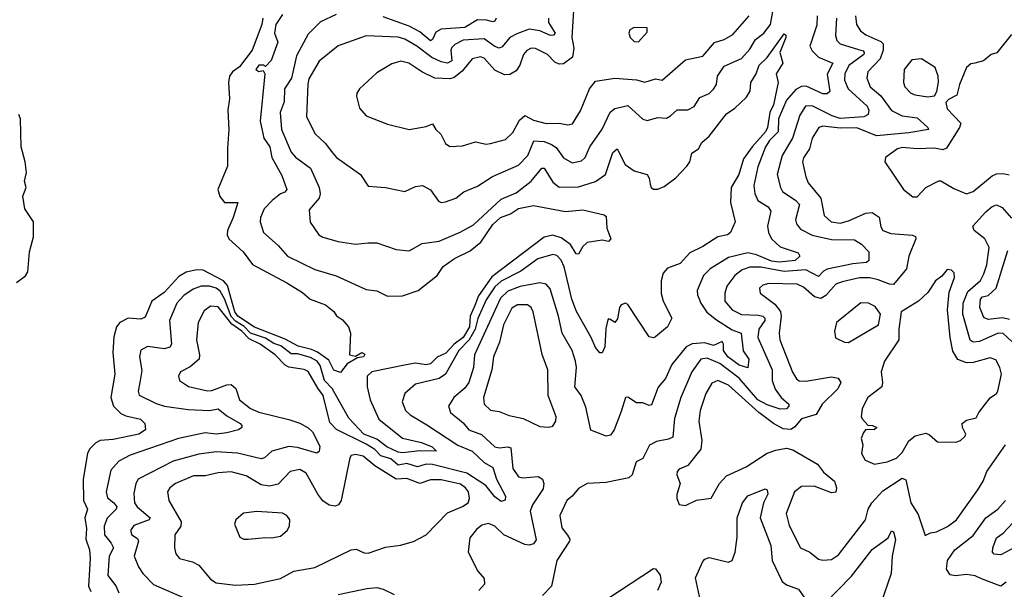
# Model space of a CAD drawing. Extents: x 1245515 to 1420776, y 606314 to 671314.
# Tile 345 of 385: x 1394369 to 1398961, y 630981 to 633638. Entities that reach past the tile are written whole.
import ezdxf

# ---------------------------------------------------------------- set-up
doc = ezdxf.new("R2010")
doc.units = 0

msp = doc.modelspace()

# ---------------------------------------------------------------- linework, layer by layer
at = {"layer": '0CON10XD'}
for points in [[(1396953.3, 633705), (1396943.8, 633555), (1396953.3, 633505), (1396947.7, 633462.3), (1396905, 633432.5), (1396885, 633430), (1396865, 633438.9), (1396831.1, 633475), (1396775, 633504.1), (1396755, 633504.7), (1396735, 633493.8), (1396718.7, 633475), (1396701.8, 633425), (1396685, 633399.1), (1396655, 633381.6), (1396630.8, 633380.8), (1396585, 633401.6), (1396535, 633457.9), (1396517.5, 633465), (1396480, 633455), (1396432.6, 633397.4), (1396395, 633368.4), (1396375, 633361.9), (1396305.6, 633365.6), (1396245.2, 633395.2), (1396184.7, 633434.7), (1396146.4, 633443.6), (1396105, 633431.4), (1396035, 633389.2), (1395953.8, 633315), (1395940.8, 633295), (1395940.5, 633280.5), (1395953.8, 633225), (1395985, 633188.8), (1396085, 633150), (1396185, 633126), (1396265, 633140), (1396295, 633152.5), (1396310, 633125), (1396333.1, 633103.1), (1396355, 633060), (1396375, 633046.7), (1396435, 633049.2), (1396495, 633067.8), (1396545, 633057.8), (1396565, 633060), (1396635, 633078.5), (1396668.9, 633111.1), (1396700.7, 633169.3), (1396725, 633191.3), (1396765, 633168.4), (1396825, 633153.2), (1396885, 633154.6), (1396925, 633147.9), (1396947.9, 633152.1), (1396985, 633212.5), (1397027.3, 633315), (1397055, 633350.4), (1397145, 633365.3), (1397245, 633356.7), (1397285, 633347.1), (1397335, 633361.3), (1397365, 633355.9), (1397475, 633450.6), (1397555, 633467.8), (1397609.4, 633530.6), (1397655, 633544.7), (1397695, 633568.4), (1397771.5, 633655)], [(1395595, 633661.9), (1395563.2, 633615), (1395558.1, 633575), (1395573.6, 633533.6), (1395541.9, 633448.1), (1395515, 633420), (1395506.1, 633426.1), (1395485, 633425.5), (1395470, 633405), (1395485, 633396.2), (1395505, 633400), (1395512.5, 633385), (1395491.3, 633165), (1395498.7, 633128.7), (1395507.9, 633085), (1395536.2, 633045), (1395545.2, 632995), (1395591.2, 632911.2), (1395614.8, 632845.2), (1395606.5, 632833.5), (1395584.9, 632825.1), (1395546.6, 632795), (1395509.1, 632755), (1395491.8, 632715), (1395490.5, 632695), (1395506.7, 632645), (1395574.4, 632585), (1395618.1, 632535), (1395745, 632472.1), (1395845, 632443.5), (1395985, 632378.7), (1396035, 632373.6), (1396085, 632348.5), (1396155, 632349.6), (1396226.9, 632375), (1396316.1, 632443.9), (1396343.9, 632486.1), (1396396.8, 632523.2), (1396470.1, 632559.9), (1396519.9, 632600.1), (1396575, 632681.9), (1396611.9, 632715), (1396657.8, 632732.2), (1396695, 632756.5), (1396765, 632770.8), (1396915, 632743.2), (1396995, 632750.6), (1397095, 632727.5), (1397105, 632720), (1397107.1, 632665), (1397125.3, 632615), (1397115, 632602.7), (1397085, 632609.8), (1397015, 632599.2), (1396995, 632580.6), (1396975, 632543.8), (1396965, 632545.6), (1396938.5, 632588.5), (1396895, 632620.4), (1396855, 632632), (1396815, 632624), (1396571.2, 632438.8), (1396509.7, 632350.3), (1396491.1, 632305), (1396469.5, 632255), (1396466.6, 632205), (1396437.5, 632155), (1396395, 632124.5), (1396357.2, 632082.8), (1396316.4, 632063.6), (1396285, 632032.9), (1396265, 632028.7), (1396215, 632035.2), (1396171.5, 632028.5), (1396011.2, 631995), (1395989.1, 631975), (1395989.1, 631925), (1396003.8, 631865), (1396044.7, 631775), (1396155, 631686.6), (1396243.1, 631665), (1396293.1, 631645), (1396313.8, 631625), (1396235, 631627.1), (1396155, 631617.4), (1396135, 631620), (1396081.1, 631645), (1396035, 631681.4), (1395974.9, 631704.9), (1395905, 631779.8), (1395827.1, 631917.1), (1395790.1, 631955), (1395770.3, 632025), (1395756.2, 632045), (1395725, 632062.5), (1395665, 632078.6), (1395635, 632080), (1395586.7, 632116.7), (1395555, 632128), (1395515, 632152.7), (1395446.3, 632175), (1395416.9, 632206.9), (1395375, 632231.4), (1395355, 632253.4), (1395325, 632336.2), (1395305, 632371.6), (1395285, 632385.5), (1395255, 632394.4), (1395215.7, 632394.3), (1395179, 632381), (1395135, 632351.8), (1395102.5, 632315), (1395068.7, 632235), (1395076.5, 632125), (1395069.3, 632110.7), (1395045, 632102.9), (1394965, 632112.9), (1394935, 632095.8), (1394927.7, 632065), (1394938.3, 632001.7), (1394930, 631945), (1394921.1, 631905), (1394926.5, 631886.5), (1395005, 631847.1), (1395044.8, 631834.8), (1395155, 631819), (1395255, 631814.8), (1395295, 631822.2), (1395335, 631790.2), (1395397.5, 631755), (1395405.5, 631745), (1395404.5, 631735.5), (1395390, 631725), (1395335, 631710.4), (1395285, 631704.4), (1395235, 631711), (1395110.6, 631685), (1394885, 631606.3), (1394831.5, 631578.5), (1394793.7, 631536.3), (1394772.2, 631435), (1394778.1, 631408.1), (1394807.8, 631385), (1394822.3, 631365), (1394819.1, 631355), (1394777.4, 631312.6), (1394762.9, 631275), (1394764.7, 631235), (1394796, 631196), (1394807.2, 631175), (1394786.2, 631135), (1394780.5, 631045), (1394817.8, 630997.8), (1394831.8, 630965)], [(1395503.5, 633645), (1395498, 633615), (1395453.5, 633495), (1395395, 633417.6), (1395362.2, 633395), (1395347.4, 633375), (1395342.5, 633345), (1395348, 633268), (1395339.7, 633215), (1395345.2, 633125), (1395339.2, 633039.2), (1395338.5, 632955), (1395293, 632845), (1395302.5, 632812.5), (1395324.8, 632784.8), (1395386, 632785), (1395365.3, 632715), (1395338, 632655), (1395336.2, 632635), (1395344.4, 632615), (1395411.5, 632555), (1395455, 632495.7), (1395615, 632410.6), (1395688, 632365), (1395724.5, 632334.5), (1395795, 632308), (1395835, 632276.2), (1395846.1, 632256.1), (1395875, 632237.5), (1395903.3, 632205), (1395912.5, 632175), (1395907.5, 632075), (1395935, 632068.8), (1395965, 632086.2), (1395978.3, 632078.3), (1395973.3, 632065), (1395945, 632061.2), (1395897.1, 632032.9), (1395865, 631992.5), (1395835, 632002.9), (1395810.5, 632050.5), (1395757.4, 632087.4)], [(1395845, 633661.3), (1395771.9, 633628.1), (1395715, 633570.6), (1395660.2, 633469.8), (1395636.4, 633365), (1395604.2, 633315), (1395603.2, 633255), (1395584.8, 633205.2), (1395590.8, 633125), (1395635, 633020), (1395655, 632996), (1395725.2, 632945.2), (1395765.3, 632855), (1395770, 632825), (1395765.3, 632804.7), (1395718.9, 632751.1), (1395724.1, 632694.1), (1395765, 632634.2), (1395783.1, 632623.1), (1395855, 632602.7), (1395935, 632590), (1395995, 632596.7), (1396035, 632596.5), (1396125, 632565.5), (1396185, 632560), (1396246.6, 632593.4), (1396325, 632605.4), (1396423.4, 632646.6), (1396485, 632681.3), (1396615, 632800.4), (1396685, 632829.5), (1396755, 632884.7), (1396805, 632944.6), (1396815.4, 632945), (1396855, 632880), (1396885, 632857.3), (1396975, 632857.7), (1397055, 632883.1), (1397100.9, 632915), (1397135, 633018.9), (1397155, 633035.6), (1397192.9, 632962.9), (1397235, 632933.1), (1397295, 632916), (1397305, 632898.8), (1397309.8, 632870.2), (1397313.5, 632855), (1397325, 632847.8), (1397345, 632847.8), (1397375, 632860), (1397429.4, 632900.6), (1397480.4, 632955), (1397494, 632975), (1397503.6, 633015), (1397534.2, 633035.8), (1397550, 633065), (1397584.5, 633095), (1397665, 633198.6), (1397705, 633225.7), (1397757.1, 633275), (1397775.6, 633305), (1397778.5, 633345), (1397804.4, 633385), (1397818.1, 633425), (1397855, 633461.9), (1397935, 633571.4), (1397942.5, 633565), (1397941.8, 633555), (1397914.7, 633485), (1397928.8, 633435), (1397897.1, 633385), (1397905.9, 633345), (1397885, 633240.9), (1397868, 633205), (1397857, 633135), (1397847.6, 633115), (1397784.8, 633045.2), (1397745, 632989.1), (1397722.5, 632915), (1397687.6, 632855), (1397684.6, 632785), (1397706.2, 632695), (1397684.2, 632645), (1397670, 632635), (1397625, 632625.6), (1397555, 632579.3), (1397495, 632550.4), (1397448.7, 632501.3), (1397390.4, 632479.6), (1397369.6, 632455), (1397360.9, 632419.1), (1397360.5, 632360.5), (1397370.8, 632325), (1397410.8, 632245), (1397390, 632205), (1397335, 632159.2), (1397325, 632154.3), (1397305, 632159.2), (1397205, 632309.2), (1397193.9, 632316.1), (1397175, 632307.5), (1397166.4, 632295), (1397157.5, 632242.5), (1397145, 632225.8), (1397125, 632240), (1397115, 632243.3), (1397112.1, 632237.9), (1397103.2, 632196.8), (1397098.7, 632111.3), (1397085, 632083.3), (1397075, 632083.3), (1397055, 632109.2), (1397034.8, 632154.8), (1396966.6, 632276.6), (1396943.6, 632333.6), (1396908.4, 632485), (1396895, 632516.2), (1396875, 632537.2), (1396855, 632542.5), (1396785, 632522), (1396706.8, 632465), (1396615, 632417.9), (1396585, 632391.7), (1396545, 632331.3), (1396506.1, 632243.9), (1396493.3, 632195), (1396465.6, 632144.4), (1396416.6, 632095), (1396354.6, 631985), (1396325, 631964.7), (1396215, 631937.3), (1396165.6, 631895), (1396153.5, 631855), (1396168.5, 631815), (1396189.5, 631795), (1396267.9, 631747.9), (1396413.3, 631653.3), (1396479.2, 631625), (1396535, 631572.5), (1396575, 631548.9), (1396592.7, 631495), (1396634.6, 631415), (1396633.6, 631396.4), (1396615, 631391.1), (1396585, 631412.8), (1396542.4, 631465), (1396455, 631522.1), (1396295, 631563.9), (1396265, 631564.5), (1396225, 631552.9), (1396175, 631567.6), (1396135, 631560), (1396100, 631590.1), (1396053.7, 631603.7), (1396025, 631632.4), (1395985, 631657.5), (1395846.3, 631726.3), (1395815, 631758.6), (1395784.3, 631885), (1395759.9, 631919.9)], [(1396834.7, 633645), (1396835.3, 633625), (1396866.8, 633575), (1396858, 633565), (1396845, 633564.7), (1396795, 633586), (1396745, 633593.4), (1396688.1, 633571.9), (1396655, 633554.3), (1396618.9, 633511.1), (1396605, 633504.2), (1396585, 633512.2), (1396535, 633549), (1396438.1, 633541.9), (1396398.5, 633521.5), (1396385, 633507.5), (1396380.5, 633495), (1396385, 633445.6), (1396365, 633434.5), (1396335, 633440.7), (1396290.9, 633460.9), (1396222, 633515), (1396165, 633546.8), (1396135, 633555.9), (1395985, 633562.5), (1395855, 633516.4), (1395765.6, 633445), (1395718.3, 633361.7), (1395712.8, 633337.2), (1395706.9, 633185), (1395747.9, 633105), (1395795, 633060), (1395821.5, 633025), (1395846.9, 632995), (1395958, 632915), (1395995, 632861.2), (1396075, 632854.5), (1396165, 632836.2), (1396215, 632860.4), (1396247.5, 632865), (1396285, 632844.3), (1396322.1, 632792.1), (1396335, 632785.8), (1396355, 632787.5), (1396404, 632805), (1396440, 632835), (1396505, 632861.5), (1396574.2, 632905.8), (1396695, 632959.4), (1396739.5, 633005), (1396766.9, 633073.1), (1396815, 633069), (1396849.6, 633055), (1396871, 633041), (1396905, 632992.7), (1396945, 632970.5), (1396989.8, 632980.2), (1397005.9, 632995), (1397028.2, 633045), (1397085, 633127.3), (1397123.6, 633206.4), (1397145, 633223.2), (1397205, 633238), (1397275, 633174.5), (1397295, 633167.9), (1397345, 633181.9), (1397385, 633178.6), (1397405, 633188.9), (1397435, 633217.5), (1397485, 633217.5), (1397515, 633233.5), (1397541.8, 633275), (1397585, 633292.7), (1397605.6, 633314.4), (1397618.2, 633335), (1397623.8, 633375), (1397655, 633421.6), (1397735, 633456.6), (1397775, 633500.9), (1397800.3, 633545), (1397838.8, 633575), (1397870.8, 633615), (1397883.8, 633685)], [(1396591.3, 633645), (1396585, 633631.1), (1396575, 633627.3), (1396545.7, 633635.7), (1396505, 633636.4), (1396445, 633601.2), (1396335, 633593.1), (1396310.2, 633579.8), (1396294.7, 633545.3), (1396285, 633538.9), (1396235, 633580.4), (1396185, 633608), (1396065, 633651)], [(1398088.9, 633655), (1398087.4, 633612.6), (1398053.8, 633515), (1398065, 633492.5), (1398095, 633462.9), (1398161.8, 633435), (1398135.6, 633384.4), (1398147.3, 633302.7), (1398135, 633291.5), (1398115, 633291.8), (1398036.9, 633326.9), (1398015, 633325.7), (1397988.5, 633311.5), (1397945, 633262.3), (1397908.1, 633175), (1397906.6, 633115), (1397865.6, 633075), (1397847.9, 633045), (1397812.2, 632952.2), (1397793.2, 632865), (1397797.8, 632827.8), (1397811.5, 632795), (1397859.1, 632765), (1397872.9, 632745), (1397856.6, 632675), (1397861.6, 632645), (1397875, 632615.5), (1397915, 632578.6), (1398000, 632550), (1398007.3, 632535), (1397985.6, 632515), (1397913.3, 632506.7), (1397875, 632510.9), (1397805, 632541.4), (1397765, 632550.4), (1397675, 632528.1), (1397590, 632475), (1397558.5, 632445), (1397527.9, 632375), (1397529.6, 632355), (1397545.5, 632315.5), (1397573.5, 632273.5), (1397618.3, 632238.3), (1397691.8, 632191.8), (1397734.4, 632175), (1397742.8, 632092.8), (1397769.2, 632055), (1397765.4, 632014.6), (1397725, 632025.8), (1397671.7, 632065), (1397651.9, 632095), (1397651.2, 632125), (1397645, 632136.7), (1397605, 632117.9), (1397565, 632131.1), (1397505, 632125.9), (1397477.5, 632112.5), (1397410.7, 632029.3), (1397380.7, 631965), (1397346.2, 631923.8), (1397315, 631841.2), (1397305, 631838), (1397275, 631850), (1397245, 631850), (1397205, 631877.5), (1397195, 631875.8), (1397175, 631810), (1397140.9, 631725), (1397125, 631700), (1397105, 631695.6), (1397033.1, 631723.1), (1397010.1, 631830.1), (1396987.5, 631885), (1396957.7, 631925), (1396965.3, 632015), (1396961.8, 632045), (1396945.9, 632095), (1396898.4, 632175), (1396881.4, 632255), (1396843.1, 632383.1), (1396825, 632403.8), (1396795, 632411.2), (1396702.8, 632392.7), (1396645, 632371.7), (1396610.9, 632339.1), (1396490.8, 632075), (1396486.1, 632015), (1396464.2, 631945), (1396445, 631919.7), (1396394, 631876), (1396368.5, 631835), (1396379.1, 631805), (1396437, 631757), (1396464.4, 631725), (1396523, 631703), (1396585, 631645.7), (1396605, 631641.5), (1396645.7, 631645.7), (1396660.2, 631640.2), (1396669.7, 631545), (1396695, 631506.2), (1396715, 631500.9), (1396787, 631507), (1396807.8, 631495), (1396813.8, 631475), (1396809.9, 631450.1), (1396760.3, 631375), (1396749.7, 631345), (1396778.3, 631211.7), (1396765, 631193.2), (1396745, 631187.3), (1396725, 631190), (1396627.8, 631235), (1396585, 631275.4), (1396555, 631287.3), (1396525, 631280.4), (1396500.3, 631259.8), (1396469.1, 631220.9), (1396460, 631155), (1396506.1, 631066.1), (1396535, 631031.2), (1396536.9, 631005), (1396510.8, 630975)], [(1398178.9, 633645), (1398174.1, 633564.1), (1398180.6, 633540.6), (1398195.6, 633525.6), (1398280.7, 633499.3), (1398302.1, 633492.1), (1398307.5, 633485), (1398305.2, 633475), (1398235.4, 633424.6), (1398217, 633385), (1398215.7, 633355), (1398233, 633315), (1398320.8, 633235), (1398328.8, 633215), (1398325.4, 633195), (1398305.4, 633184.6), (1398195, 633176.5), (1398158.8, 633188.8), (1398065, 633236.5), (1398034.5, 633235), (1398007.2, 633192.8), (1397973, 633085), (1397925.2, 633005), (1397901.8, 632915), (1397916.8, 632855), (1397926.8, 632836.8), (1397988.2, 632795), (1398006.5, 632775), (1397987.2, 632705), (1397992.3, 632685), (1398011.3, 632661.3), (1398065, 632633), (1398155, 632612), (1398261.7, 632611.7), (1398295, 632591.5), (1398328.5, 632555), (1398329.4, 632515), (1398318.8, 632505), (1398255, 632498.8), (1398135, 632474.4), (1398117.6, 632465), (1398095, 632440.3), (1398035, 632471.1), (1397935, 632463.5), (1397825, 632483.4), (1397775, 632482.8), (1397738.8, 632471.2), (1397704.6, 632445.4), (1397667.5, 632395), (1397657.4, 632362.6), (1397658.4, 632325), (1397692.5, 632285), (1397735, 632262), (1397815, 632259.7), (1397834.8, 632254.8), (1397844.3, 632245), (1397844.3, 632235), (1397816, 632195), (1397812.3, 632155), (1397879, 632005), (1397878, 631955), (1397892.2, 631915), (1397920.3, 631875), (1397955.7, 631845), (1397955.5, 631835), (1397945, 631823.3), (1397915, 631821.5), (1397855, 631841), (1397811, 631865), (1397725, 631966.1), (1397635, 632034.1), (1397575, 632059.8), (1397545, 632055.2), (1397504.2, 631995), (1397452.2, 631875), (1397422.6, 631777.4), (1397415, 631690.6), (1397395, 631680.7), (1397339, 631671), (1397306.6, 631653.4), (1397275, 631591.2), (1397244, 631576), (1397225.6, 631515), (1397209.7, 631500.3), (1397105, 631478.7), (1397015.4, 631474.6), (1396975, 631451.1), (1396945.3, 631414.7), (1396920.6, 631395), (1396888.5, 631325), (1396897.9, 631267.9), (1396924.3, 631234.3), (1396935.4, 631215), (1396932.8, 631205), (1396874, 631115), (1396848.6, 630995), (1396807.8, 630952.2)], [(1398266.3, 633655), (1398271.2, 633615), (1398290.4, 633585), (1398315, 633567.5), (1398385.5, 633535.5), (1398395.9, 633525), (1398396.2, 633495), (1398382.6, 633455), (1398324, 633395), (1398320.3, 633365), (1398335.3, 633325), (1398385, 633282.2), (1398434.6, 633214.6), (1398485, 633188.8), (1398555, 633179.6), (1398604.2, 633135), (1398607.5, 633125), (1398515, 633109.8), (1398365, 633096.1), (1398273.7, 633133.7), (1398195, 633132.1), (1398115, 633141.6), (1398095.6, 633135), (1398064.6, 633085), (1398052.4, 633035), (1398025, 632994.2), (1398020, 632975), (1398034.7, 632904.7), (1398047, 632877), (1398105.6, 632805.6), (1398120.4, 632725), (1398153.1, 632695), (1398195, 632688.6), (1398235, 632698.9), (1398315, 632735.8), (1398345, 632739.1), (1398377, 632717), (1398385, 632671.2), (1398395, 632654.6), (1398431.1, 632641.1), (1398532.2, 632632.2), (1398546.1, 632626.1), (1398549.1, 632615), (1398515.3, 632535), (1398504.1, 632475), (1398445, 632402.8), (1398425, 632403.8), (1398373.1, 632425), (1398333.4, 632433.4), (1398285, 632433.6), (1398204.5, 632415.5), (1398175, 632404.7), (1398129, 632351), (1398105, 632338.1), (1398075.4, 632345), (1398025, 632389.6), (1397994.3, 632404.3), (1397863.1, 632406.9), (1397835, 632399.5), (1397818.6, 632385), (1397822.6, 632362.6), (1397891.6, 632311.6), (1397916.8, 632276.8), (1397920.8, 632255), (1397910.6, 632175), (1397914.7, 632145), (1397973.9, 631993.9), (1397992.4, 631962.4), (1398005, 631953.8), (1398035, 631951.8), (1398155, 631972.4), (1398186, 631966), (1398199.1, 631945), (1398185, 631915.9), (1398112, 631845), (1398084.3, 631795.7), (1398015, 631776.6), (1397983.3, 631736.7), (1397965, 631725.9), (1397929.5, 631729.5), (1397884.4, 631754.4), (1397815.8, 631805.8), (1397675, 631933.8), (1397625.3, 631954.7), (1397597.4, 631942.6), (1397569.4, 631895), (1397542.5, 631815), (1397536.6, 631765), (1397550.7, 631675), (1397545.4, 631634.6), (1397485, 631558.6), (1397445, 631541.2), (1397435, 631530), (1397434, 631515), (1397450, 631475), (1397433.9, 631423.9), (1397433.8, 631405), (1397445, 631376.7), (1397475, 631372), (1397525, 631396.7), (1397593.6, 631406.4), (1397633.1, 631475), (1397665, 631510.6), (1397757.5, 631552.5), (1397855, 631615.6), (1397895, 631630), (1397945, 631639.2), (1397975, 631631.9), (1398090, 631565), (1398117.1, 631527.1), (1398169.2, 631485), (1398178.8, 631455), (1398175.8, 631434.2), (1398155, 631431.2), (1398075, 631461.4), (1398015, 631460.6), (1397982.3, 631435), (1397943.1, 631335), (1397958, 631278), (1398010, 631175), (1398053.6, 631153.6), (1398095, 631121.1), (1398115, 631116.7), (1398155, 631120.5), (1398188, 631142), (1398313.3, 631305), (1398325.5, 631355), (1398343.1, 631385), (1398395, 631440.8), (1398485, 631498.8), (1398501.6, 631491.6), (1398525.4, 631385), (1398559.6, 631329.6), (1398591.7, 631231.7), (1398616.2, 631243.8), (1398645, 631248.6), (1398695.8, 631274.2), (1398738.5, 631305), (1398838.2, 631445), (1398862.5, 631485), (1398879.5, 631530.5), (1398966.8, 631655)], [(1397255, 633534.2), (1397295, 633580), (1397295, 633599.2), (1397235, 633601.4), (1397215, 633590), (1397210, 633575), (1397215.8, 633555), (1397235, 633535.8), (1397255, 633534.2)], [(1398995, 633569.2), (1398926.8, 633483.2), (1398900, 633475), (1398864.5, 633445.5), (1398824.2, 633434.2), (1398805, 633432.5), (1398784.2, 633415), (1398752.5, 633335), (1398740, 633285), (1398700, 633265), (1398688.3, 633251.7), (1398695, 633222.5), (1398758.8, 633155), (1398752.3, 633135), (1398691.4, 633038.6), (1398675, 633031.5), (1398635, 633038.1), (1398555, 633035.2), (1398485, 633041.6), (1398462.5, 633035), (1398406.2, 632995), (1398403.3, 632975), (1398491.2, 632845), (1398535, 632812), (1398555, 632812)], [(1398605, 633278), (1398635, 633282.5), (1398646.7, 633303.3), (1398653.6, 633346.4), (1398653.3, 633375), (1398638.8, 633415), (1398575, 633455.6), (1398529.5, 633450.5), (1398494.4, 633405.6), (1398491.1, 633345), (1398497.1, 633325), (1398525, 633295.8), (1398545, 633287.1), (1398605, 633278)], [(1394355, 632412), (1394396.6, 632443.4), (1394407.6, 632462.4), (1394415.7, 632555), (1394434.4, 632625), (1394434, 632695), (1394393.8, 632755), (1394383.8, 632815), (1394400, 632855), (1394392, 632885), (1394400.6, 632925), (1394395.4, 632975), (1394376.2, 633045), (1394372.5, 633175), (1394365.4, 633195)], [(1398555, 632812), (1398595.7, 632854.3), (1398655, 632886.2), (1398665, 632886.2), (1398725, 632850), (1398785, 632825.8), (1398815, 632836.9), (1398905, 632910), (1398925, 632918.9), (1398955, 632920.7), (1398983.5, 632913.5)], [(1398996.4, 632136.4), (1398955, 632174.7), (1398933.1, 632175), (1398845, 632136.5), (1398815, 632133.5), (1398802.3, 632142.3), (1398767.7, 632265), (1398769.4, 632315), (1398790.3, 632370.3), (1398849.2, 632420.8), (1398865, 632451.9), (1398879.6, 632495), (1398889.8, 632575), (1398870.3, 632615), (1398820, 632655), (1398814.1, 632675), (1398875, 632741.2), (1398905, 632766.9), (1398925, 632773.6), (1398951.2, 632761.2), (1398995, 632711.8)], [(1398985, 632240), (1398952.9, 632247.1), (1398885, 632238.9), (1398865, 632248.9), (1398847.1, 632295), (1398849.4, 632335), (1398860, 632345), (1398885, 632352.1), (1398923, 632385), (1398949.1, 632470.9), (1398978.1, 632561.9)], [(1395757.4, 632087.4), (1395730.2, 632100.2), (1395667.9, 632115), (1395608.1, 632148.1), (1395465, 632203.5), (1395387, 632255), (1395372.8, 632275), (1395338.5, 632398.5), (1395319.6, 632419.6), (1395225, 632469.3), (1395195, 632471.7), (1395145, 632459.6), (1395110.7, 632439.3), (1395042.9, 632365), (1394986.2, 632325), (1394955, 632250), (1394935, 632240.4), (1394875, 632246.2), (1394836.7, 632225), (1394820.5, 632205), (1394808.3, 632158.3), (1394804.2, 632085), (1394812.4, 631985), (1394794.7, 631875), (1394807.1, 631835), (1394840.6, 631800.6), (1394865, 631789.5), (1394932.5, 631775), (1394952.5, 631755), (1394955.8, 631725), (1394925, 631704.7), (1394805, 631679.2), (1394745, 631674.6), (1394725, 631664.5), (1394695.4, 631635), (1394686.1, 631613.9), (1394664.8, 631495), (1394666.7, 631395), (1394685.2, 631355), (1394673.7, 631315), (1394681.1, 631265), (1394678.1, 631215), (1394694.8, 631165), (1394698.3, 631125), (1394690.2, 630995), (1394700.5, 630970.5)], [(1398355, 631564.4), (1398415, 631575.3), (1398457.8, 631592.2), (1398485, 631619.1), (1398515, 631673.1), (1398545, 631696.9), (1398595, 631710), (1398612.3, 631702.3), (1398648.8, 631668.8), (1398735, 631667.5), (1398756.2, 631675), (1398777, 631693), (1398781.9, 631705), (1398766, 631735), (1398764.5, 631755), (1398785, 631769.4), (1398829.8, 631780.2), (1398841.4, 631805), (1398895, 631874.2), (1398925, 631894.3), (1398930, 631905), (1398948.2, 631985), (1398940.5, 632015), (1398921.5, 632051.5), (1398895, 632061.1), (1398815, 632038.6), (1398785, 632037.4), (1398745, 632052.5), (1398721.5, 632091.5), (1398708.7, 632155), (1398696.2, 632283.8), (1398703.2, 632366.8), (1398728.9, 632435), (1398726.9, 632456.9), (1398715, 632470), (1398695, 632473.3), (1398669.2, 632440.8), (1398640.8, 632419.2), (1398604.6, 632365.4), (1398560.8, 632325), (1398480, 632275), (1398468.6, 632195), (1398468.8, 632145), (1398401.8, 632045), (1398386.4, 631995), (1398393.1, 631945), (1398389.6, 631925), (1398323.8, 631875), (1398298.6, 631825), (1398294.2, 631785.8), (1398300, 631775), (1398325, 631747.1), (1398346.2, 631745), (1398365.8, 631735), (1398354.7, 631724.7), (1398315, 631727.1), (1398305, 631712.2), (1398292.7, 631685), (1398300.9, 631655), (1398295.6, 631615), (1398312.6, 631582.6), (1398355, 631564.4)], [(1398235, 632131.9), (1398373.8, 632215), (1398383.3, 632265), (1398359.4, 632299.4), (1398327.5, 632315), (1398292.2, 632317.8), (1398178, 632225), (1398169.2, 632185), (1398174.4, 632154.4), (1398215, 632134.4), (1398235, 632131.9)], [(1395759.9, 631919.9), (1395715, 631996.4), (1395696.4, 632006.4), (1395625, 632017.6), (1395606.7, 632026.7), (1395561, 632075), (1395490.2, 632125), (1395439.5, 632149.5), (1395405, 632185.3), (1395358, 632218), (1395295, 632298.4), (1395258.7, 632301.3), (1395229.5, 632280.5), (1395201.6, 632225), (1395194.1, 632145), (1395208.6, 632075), (1395205.9, 632055), (1395165, 632017.9), (1395120, 631995), (1395109.2, 631975), (1395114.2, 631955), (1395157.2, 631927.2), (1395245, 631906.6), (1395265, 631908.2), (1395335, 631935.2), (1395355.9, 631935.9), (1395377.6, 631917.6), (1395394.6, 631865), (1395445, 631824.1), (1395485, 631806.6), (1395625, 631773.7), (1395675.6, 631755.6), (1395715, 631734.5), (1395735.5, 631715), (1395768.3, 631648.3), (1395766.1, 631623.9), (1395755, 631615.6), (1395665, 631641.9), (1395625, 631646.6), (1395544.4, 631625.6), (1395511.1, 631595), (1395495, 631589.3), (1395385, 631616.3), (1395285, 631621.9), (1395205, 631610.6), (1395085, 631579.2), (1394922.5, 631495), (1394911.1, 631475), (1394901.8, 631428.2), (1394905.3, 631385), (1394917.9, 631365), (1394978.5, 631315), (1394973.1, 631305), (1394901.5, 631278.5), (1394885.5, 631255), (1394891.9, 631235), (1394918.1, 631218.1), (1394924.1, 631205), (1394903.9, 631135), (1394924, 631086), (1394943.6, 631055), (1394993.7, 631003.7), (1395150, 630935)], [(1396835, 631737.1), (1396855, 631742.5), (1396869.4, 631765), (1396870.6, 631785), (1396833.8, 631885), (1396831.8, 632005), (1396806.4, 632076.4), (1396764, 632275), (1396754.7, 632294.7), (1396737.6, 632307.6), (1396691.5, 632308.5), (1396665, 632291.8), (1396625.6, 632215), (1396606.6, 632133.4), (1396578.9, 632065), (1396571, 632005), (1396532, 631875), (1396534.6, 631845), (1396565, 631816.6), (1396605, 631810.5), (1396651.3, 631791.3), (1396717.4, 631777.4), (1396795, 631741.1), (1396835, 631737.1)], [(1395375, 631000.8), (1395465, 631004.6), (1395585, 631031.2), (1395647.5, 631065), (1395745, 631083.5), (1395915, 631165.4), (1395937.7, 631167.7), (1395975, 631150.8), (1395995, 631150), (1396075, 631177.8), (1396145, 631187.1), (1396205.5, 631204.5), (1396265.5, 631234.5), (1396365, 631338), (1396435, 631367.8), (1396460, 631385), (1396467.3, 631405), (1396462, 631435), (1396448.9, 631455), (1396425, 631470.8), (1396335, 631492.1), (1396285, 631491.4), (1396235, 631474), (1396175, 631497.4), (1396125, 631494.1), (1396025, 631556.4), (1395971.6, 631601.6), (1395935, 631610.3), (1395915.8, 631605), (1395908.2, 631595), (1395868.5, 631395), (1395855.3, 631374.7), (1395840.8, 631369.2), (1395813.2, 631373.2), (1395783.2, 631393.2), (1395759.2, 631425), (1395705, 631522.5), (1395675, 631539.1), (1395630, 631530), (1395575, 631470.8), (1395535, 631461.9), (1395495, 631467.7), (1395425, 631510.5), (1395355, 631528.7), (1395295, 631524.7), (1395235, 631510.3), (1395179.9, 631510.1), (1395095.6, 631475), (1395068.9, 631455), (1395059.1, 631435), (1395065.5, 631395), (1395123.1, 631295), (1395120.9, 631275), (1395092.2, 631235), (1395090.9, 631175), (1395096.9, 631146.9), (1395114.1, 631124.1), (1395175, 631109.5), (1395205, 631093.3), (1395258.5, 631028.5), (1395285, 631011.8), (1395375, 631000.8)], [(1397544.7, 630925), (1397520.4, 631035), (1397555, 631110), (1397565, 631121.4), (1397585, 631129.4), (1397675, 631107.3), (1397692.5, 631115), (1397706.5, 631155), (1397715.2, 631224.8), (1397715.5, 631314.5), (1397739.3, 631385), (1397765, 631417.3), (1397845, 631449.6), (1397855.4, 631445), (1397857.5, 631425), (1397837.4, 631385), (1397822.2, 631315), (1397871.9, 631185), (1397878.8, 631115), (1397925, 631017.1), (1397945, 631002.7), (1398001.1, 630981.1), (1398054.3, 630905)], [(1398968.9, 631015), (1398945, 630995.5), (1398855, 631030.5), (1398825, 631043.8), (1398785, 631050.5), (1398733.3, 631043.3), (1398709.1, 631049.1), (1398690.8, 631075), (1398695.3, 631115), (1398729.7, 631165), (1398815, 631231.3), (1398875, 631314.1), (1398930.4, 631355), (1398965.9, 631395)], [(1395435, 631214.4), (1395515, 631223.1), (1395545, 631220.6), (1395585, 631229.4), (1395617.1, 631255), (1395627.5, 631275), (1395628.8, 631305), (1395615.7, 631325.7), (1395595, 631336.7), (1395475, 631344.5), (1395413.2, 631336.8), (1395376.7, 631305), (1395371.2, 631285), (1395396.2, 631225), (1395415, 631214.4), (1395435, 631214.4)], [(1399085, 631216.9), (1398945, 631142.1), (1398914.4, 631144.4), (1398906, 631155), (1398907.5, 631175), (1398925, 631220.8), (1398955, 631242.3), (1399022.2, 631315)], [(1398125, 630916.4), (1398248, 631042), (1398345, 631166.5), (1398419.1, 631220.9), (1398435, 631253.8), (1398445, 631249.2), (1398453.8, 631213.8), (1398437.9, 631135), (1398433.8, 631055), (1398385.4, 630915)], [(1397112, 630938), (1397325, 631077.5), (1397335, 631076.2), (1397356.6, 631046.6), (1397360, 631015), (1397342.9, 630975)], [(1395855, 630956.2), (1395987.5, 630985), (1396035, 630988.9), (1396065, 630981.4), (1396116.2, 630956.2)]]:
    msp.add_lwpolyline(points, dxfattribs=at)

doc.saveas('drawing.dxf')
